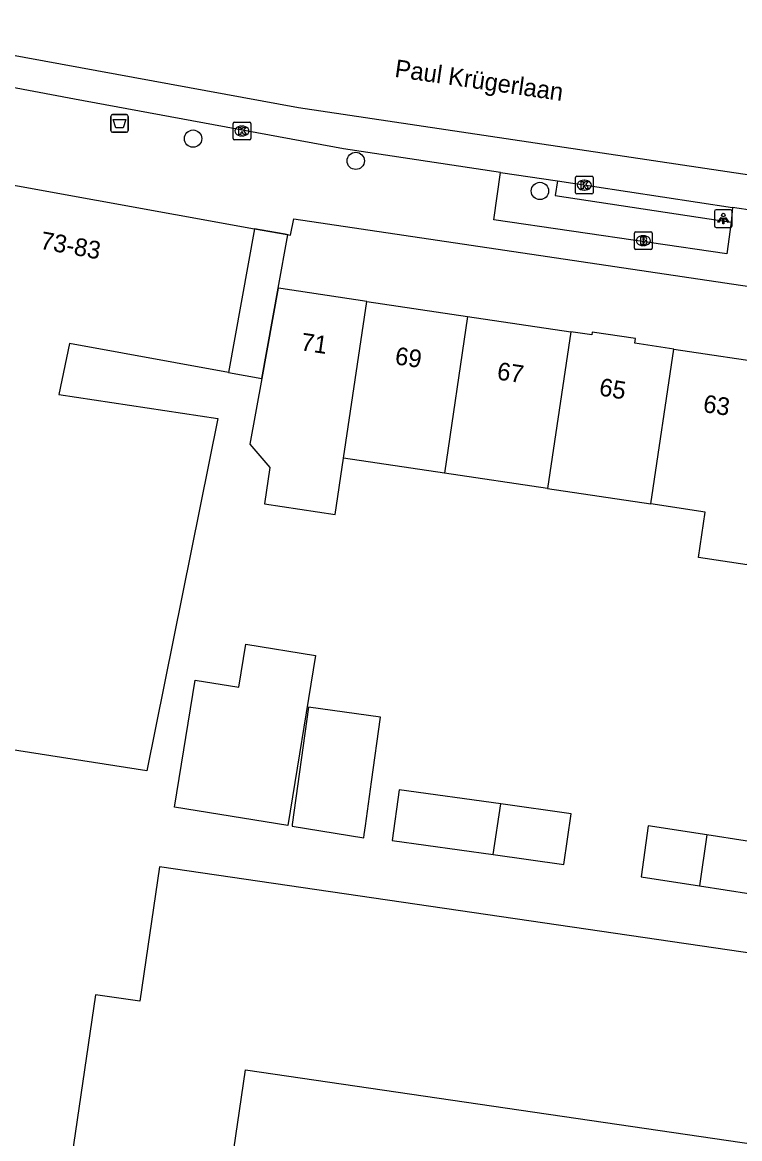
# Model space of a CAD drawing. Extents: x 163010 to 163853, y 382793 to 383982.
# Drawn here: x 163420.1 to 163460.7, y 383379.3 to 383442.4 of the extents above; entities that cross this region are included whole.
import ezdxf

# ---------------------------------------------------------------- set-up
doc = ezdxf.new("R2010")
doc.units = 0
for name, color, linetype in [('IMGEO_Afvalbak', 7, 'Continuous'), ('IMGEO_Boom', 7, 'Continuous'), ('IMGEO_Brandkraan', 7, 'Continuous'), ('IMGEO_Kolk', 7, 'Continuous'), ('IMGEO_Lichtpunt', 7, 'Continuous'), ('IMGEO_Openbare_ruimte_label', 7, 'Continuous'), ('IMGEO_Pand', 7, 'Continuous'), ('IMGEO_Pand_nummerreeks', 7, 'Continuous'), ('IMGEO_Pand_overbouw', 7, 'Continuous'), ('IMGEO_Parkeervlak_gesloten', 7, 'Continuous'), ('IMGEO_Rijbaan_lokaal_gesloten', 7, 'Continuous'), ('IMGEO_Voetpad_open', 7, 'Continuous')]:
    doc.layers.add(name, color=color, linetype=linetype)

msp = doc.modelspace()

# ---------------------------------------------------------------- linework, layer by layer
at = {"layer": 'IMGEO_Afvalbak'}
for p, q in [((163425.151, 383436.246), (163425.151, 383437.046)), ((163425.151, 383437.046), (163425.151, 383436.246)), ((163425.251, 383437.146), (163426.041, 383437.146)), ((163426.041, 383437.146), (163425.251, 383437.146)), ((163426.141, 383437.046), (163426.141, 383436.246)), ((163426.141, 383436.246), (163426.141, 383437.046)), ((163426.041, 383436.146), (163425.251, 383436.146)), ((163425.251, 383436.146), (163426.041, 383436.146))]:
    msp.add_line(p, q, dxfattribs=at)
msp.add_lwpolyline([(163425.294, 383436.86), (163425.998, 383436.86), (163425.849, 383436.39), (163425.443, 383436.39), (163425.294, 383436.86)], dxfattribs=at)
for centre, start, end in [((163425.251, 383437.046), 90, 180), ((163425.251, 383437.046), 90, 180), ((163426.041, 383437.046), 0, 90), ((163426.041, 383437.046), 360, 90), ((163425.251, 383436.246), 180, 270), ((163425.251, 383436.246), 180, 270), ((163426.041, 383436.246), 270, 0), ((163426.041, 383436.246), 270, 0)]:
    msp.add_arc(centre, 0.1, start, end, dxfattribs=at)
at = {"layer": 'IMGEO_Boom'}
for centre in [(163429.805, 383435.786), (163439.006, 383434.531), (163449.424, 383432.827)]:
    msp.add_circle(centre, 0.489, dxfattribs=at)
at = {"layer": 'IMGEO_Brandkraan'}
for p, q in [((163454.84, 383430.519), (163455.692, 383430.519)), ((163454.765, 383429.593), (163454.765, 383430.445)), ((163455.253, 383430.299), (163455.278, 383430.299)), ((163455.766, 383430.445), (163455.766, 383429.593)), ((163455.692, 383429.519), (163454.84, 383429.519)), ((163455.276, 383429.739), (163455.251, 383429.739))]:
    msp.add_line(p, q, dxfattribs=at)
for points in [[(163454.84, 383430.519), (163455.692, 383430.519)], [(163454.765, 383429.593), (163454.765, 383430.445)], [(163455.113, 383430.219), (163455.113, 383429.819), (163455.326, 383429.819)], [(163455.344, 383430.219), (163455.113, 383430.219)], [(163455.292, 383430.138), (163455.238, 383430.138), (163455.238, 383430.062)], [(163455.238, 383430.062), (163455.291, 383430.062)], [(163455.3, 383429.986), (163455.238, 383429.986), (163455.238, 383429.905)], [(163455.238, 383429.905), (163455.3, 383429.905)], [(163455.766, 383430.445), (163455.766, 383429.593)], [(163455.692, 383429.519), (163454.84, 383429.519)]]:
    msp.add_lwpolyline(points, dxfattribs=at)
for centre, radius, start, end in [((163454.842, 383430.443), 0.0765, 91.55205, 178.44795), ((163454.842, 383430.443), 0.0765, 91.55205, 178.44795), ((163455.69, 383430.443), 0.0765, 1.55205, 88.44795), ((163455.69, 383430.443), 0.0765, 1.55205, 88.44795), ((163455.293, 383430.1), 0.0379, 267.82845, 90.93552), ((163455.301, 383429.945), 0.0404, 269.87594, 90.50774), ((163455.348, 383430.074), 0.145, 59.4692, 91.53667), ((163455.373, 383430.121), 0.0922, 285.51372, 58.15012), ((163455.378, 383429.929), 0.105, 301.31148, 78.98903), ((163454.842, 383429.595), 0.0765, 181.55205, 268.44795), ((163454.842, 383429.595), 0.0765, 181.55205, 268.44795), ((163455.332, 383430.07), 0.251, 268.66757, 293.53466), ((163455.69, 383429.595), 0.0765, 271.55205, 358.44795), ((163455.69, 383429.595), 0.0765, 271.55205, 358.44795)]:
    msp.add_arc(centre, radius, start, end, dxfattribs=at)
for centre, major_axis, ratio, start_param, end_param in [((163455.252, 383430.019), (-0.387, 0.002), 0.722429, 4.712389, 7.853982), ((163455.277, 383430.019), (-0.39, 0.002), 0.717154, 1.570796, 4.712389)]:
    msp.add_ellipse(centre, major_axis=major_axis, ratio=ratio, start_param=start_param, end_param=end_param, dxfattribs=at)
at = {"layer": 'IMGEO_Kolk'}
for p, q in [((163432.065, 383435.792), (163432.065, 383436.644)), ((163432.14, 383436.718), (163432.992, 383436.718)), ((163432.553, 383436.498), (163432.578, 383436.498)), ((163433.066, 383436.644), (163433.066, 383435.792)), ((163432.992, 383435.718), (163432.14, 383435.718)), ((163432.576, 383435.938), (163432.551, 383435.938)), ((163451.507, 383433.657), (163452.359, 383433.657)), ((163451.432, 383432.731), (163451.432, 383433.583)), ((163451.92, 383433.437), (163451.945, 383433.437)), ((163452.433, 383433.583), (163452.433, 383432.731)), ((163452.359, 383432.657), (163451.507, 383432.657)), ((163451.943, 383432.877), (163451.918, 383432.877))]:
    msp.add_line(p, q, dxfattribs=at)
for points in [[(163432.065, 383435.792), (163432.065, 383436.644)], [(163432.14, 383436.718), (163432.992, 383436.718)], [(163432.386, 383436.418), (163432.509, 383436.418), (163432.509, 383436.267), (163432.639, 383436.418), (163432.803, 383436.418), (163432.657, 383436.267), (163432.81, 383436.018), (163432.658, 383436.018), (163432.573, 383436.182), (163432.509, 383436.115), (163432.509, 383436.018), (163432.386, 383436.018), (163432.386, 383436.418)], [(163433.066, 383436.644), (163433.066, 383435.792)], [(163432.992, 383435.718), (163432.14, 383435.718)], [(163451.507, 383433.657), (163452.359, 383433.657)], [(163451.432, 383432.731), (163451.432, 383433.583)], [(163451.753, 383433.357), (163451.876, 383433.357), (163451.876, 383433.206), (163452.006, 383433.357), (163452.17, 383433.357), (163452.024, 383433.206), (163452.177, 383432.957), (163452.025, 383432.957), (163451.94, 383433.121), (163451.876, 383433.054), (163451.876, 383432.957), (163451.753, 383432.957), (163451.753, 383433.357)], [(163452.433, 383433.583), (163452.433, 383432.731)], [(163452.359, 383432.657), (163451.507, 383432.657)]]:
    msp.add_lwpolyline(points, dxfattribs=at)
for centre, start, end in [((163432.142, 383436.642), 91.55205, 178.44795), ((163432.142, 383436.642), 91.55205, 178.44795), ((163432.99, 383436.642), 1.55205, 88.44795), ((163432.99, 383436.642), 1.55205, 88.44795), ((163432.142, 383435.794), 181.55205, 268.44795), ((163432.142, 383435.794), 181.55205, 268.44795), ((163432.99, 383435.794), 271.55205, 358.44795), ((163432.99, 383435.794), 271.55205, 358.44795), ((163451.509, 383433.581), 91.55205, 178.44795), ((163451.509, 383433.581), 91.55205, 178.44795), ((163452.357, 383433.581), 1.55205, 88.44795), ((163452.357, 383433.581), 1.55205, 88.44795), ((163451.509, 383432.733), 181.55205, 268.44795), ((163451.509, 383432.733), 181.55205, 268.44795), ((163452.357, 383432.733), 271.55205, 358.44795), ((163452.357, 383432.733), 271.55205, 358.44795)]:
    msp.add_arc(centre, 0.0765, start, end, dxfattribs=at)
for centre, major_axis, ratio, start_param, end_param in [((163432.552, 383436.218), (-0.387, 0.002), 0.722429, 4.712389, 7.853982), ((163432.577, 383436.218), (-0.39, 0.002), 0.717154, 1.570796, 4.712389), ((163451.919, 383433.157), (-0.387, 0.002), 0.722429, 4.712389, 7.853982), ((163451.944, 383433.157), (-0.39, 0.002), 0.717154, 1.570796, 4.712389)]:
    msp.add_ellipse(centre, major_axis=major_axis, ratio=ratio, start_param=start_param, end_param=end_param, dxfattribs=at)
at = {"layer": 'IMGEO_Lichtpunt'}
for p, q in [((163460.197, 383431.762), (163459.389, 383431.762)), ((163460.197, 383431.762), (163459.389, 383431.762)), ((163459.295, 383431.667), (163459.295, 383430.86)), ((163459.295, 383431.667), (163459.295, 383430.86)), ((163460.291, 383430.86), (163460.291, 383431.667)), ((163460.291, 383430.86), (163460.291, 383431.667)), ((163459.389, 383430.766), (163460.197, 383430.766)), ((163459.389, 383430.766), (163460.197, 383430.766))]:
    msp.add_line(p, q, dxfattribs=at)
for points in [[(163459.669, 383431.331), (163459.708, 383431.303), (163459.52, 383431.041), (163459.482, 383431.068), (163459.669, 383431.331)], [(163459.771, 383431.283), (163459.818, 383431.283), (163459.818, 383430.961), (163459.771, 383430.961), (163459.771, 383431.283)], [(163459.881, 383431.303), (163459.919, 383431.33), (163460.106, 383431.068), (163460.067, 383431.04), (163459.881, 383431.303)]]:
    msp.add_lwpolyline(points, dxfattribs=at)
msp.add_circle((163459.794, 383431.465), 0.0994, dxfattribs=at)
for centre, start, end in [((163459.389, 383431.667), 90, 180), ((163459.389, 383431.667), 90, 180), ((163460.197, 383431.667), 0, 90), ((163460.197, 383431.667), 0, 90), ((163459.389, 383430.86), 180, 270), ((163459.389, 383430.86), 180, 270), ((163460.197, 383430.86), 270, 0), ((163460.197, 383430.86), 270, 360)]:
    msp.add_arc(centre, 0.0946, start, end, dxfattribs=at)
at = {"layer": 'IMGEO_Pand'}
for points in [[(163415.383, 383433.936), (163433.277, 383430.694)], [(163433.277, 383430.694), (163431.806, 383422.574), (163422.809, 383424.204), (163422.214, 383421.321), (163431.211, 383419.956), (163427.192, 383400.04), (163418.117, 383401.457), (163417.502, 383398.476), (163414.992, 383398.868), (163414.864, 383399.912)], [(163439.628, 383426.582), (163434.766, 383427.305), (163434.624, 383427.326), (163433.692, 383422.232), (163433.018, 383418.509), (163434.144, 383417.19), (163433.839, 383415.14), (163437.837, 383414.545), (163438.31, 383417.722)], [(163438.31, 383417.722), (163439.628, 383426.582)], [(163439.628, 383426.582), (163445.334, 383425.733)], [(163445.334, 383425.733), (163444.017, 383416.873)], [(163445.334, 383425.733), (163451.17, 383424.864)], [(163451.17, 383424.864), (163449.853, 383416.004)], [(163456.99, 383423.89), (163454.792, 383424.217), (163454.831, 383424.478), (163452.385, 383424.842), (163452.362, 383424.687), (163451.17, 383424.864)], [(163455.689, 383415.136), (163456.99, 383423.89)], [(163456.99, 383423.89), (163462.826, 383423.022)], [(163444.017, 383416.873), (163438.31, 383417.722)], [(163449.853, 383416.004), (163444.017, 383416.873)], [(163449.853, 383416.004), (163455.689, 383415.136)], [(163461.524, 383414.268), (163461.142, 383411.696), (163458.384, 383412.107), (163458.765, 383414.678), (163455.689, 383415.136)], [(163428.764, 383397.99), (163429.931, 383405.177), (163432.398, 383404.776), (163432.794, 383407.216), (163436.736, 383406.575), (163435.173, 383396.95), (163428.764, 383397.99)], [(163435.403, 383396.913), (163439.46, 383396.254), (163439.487, 383396.446), (163439.556, 383396.943), (163439.9, 383399.431), (163440.405, 383403.079), (163436.334, 383403.641), (163435.416, 383397.009), (163435.403, 383396.913)], [(163447.202, 383398.177), (163441.463, 383398.974), (163441.064, 383396.1), (163446.775, 383395.308)], [(163446.775, 383395.308), (163447.202, 383398.177)], [(163446.775, 383395.308), (163450.782, 383394.751), (163451.18, 383397.624), (163447.202, 383398.177)], [(163458.871, 383396.42), (163455.547, 383396.933), (163455.139, 383394.049), (163458.442, 383393.539)], [(163458.871, 383396.42), (163458.442, 383393.539)], [(163458.442, 383393.539), (163462.795, 383392.867), (163463.203, 383395.751), (163458.871, 383396.42)], [(163474.564, 383377.557), (163475.146, 383381.531), (163474.125, 383381.681), (163474.554, 383384.613), (163473.895, 383385.144), (163473.678, 383385.176), (163474.005, 383387.412), (163474.222, 383387.38), (163475.006, 383387.699), (163475.335, 383389.945), (163464.471, 383391.535), (163464.146, 383389.317), (163427.899, 383394.623), (163426.786, 383387.018), (163424.279, 383387.385), (163420.967, 383364.763)], [(163429.883, 383363.458), (163432.765, 383383.149), (163467.049, 383378.13)]]:
    msp.add_lwpolyline(points, dxfattribs=at)
at = {"layer": 'IMGEO_Pand_overbouw'}
msp.add_lwpolyline([(163434.624, 383427.326), (163435.162, 383430.352), (163435.008, 383430.38), (163433.277, 383430.694), (163431.806, 383422.574), (163433.692, 383422.232)], close=True, dxfattribs=at)
at = {"layer": 'IMGEO_Parkeervlak_gesloten'}
msp.add_lwpolyline([(163447.2, 383433.878), (163450.417, 383433.392)], dxfattribs=at)
at = {"layer": 'IMGEO_Rijbaan_lokaal_gesloten'}
msp.add_lwpolyline([(163489.302, 383429.542), (163435.77, 383437.524), (163418.179, 383440.744), (163402.391, 383443.872)], dxfattribs=at)
at = {"layer": 'IMGEO_Voetpad_open'}
for points in [[(163447.2, 383433.878), (163438.32, 383435.219), (163423.098, 383438.011), (163418.481, 383438.891)], [(163460.232, 383431.055), (163460.002, 383429.282), (163446.817, 383431.196), (163447.2, 383433.878)], [(163450.417, 383433.392), (163450.287, 383432.572), (163460.232, 383431.055)], [(163450.417, 383433.392), (163460.318, 383431.896)], [(163460.318, 383431.896), (163460.232, 383431.055)], [(163461.574, 383431.706), (163460.318, 383431.896)], [(163433.277, 383430.694), (163435.008, 383430.38), (163435.313, 383430.325), (163435.496, 383431.252), (163500, 383421.683), (163506.192, 383420.764)]]:
    msp.add_lwpolyline(points, dxfattribs=at)

# ---------------------------------------------------------------- texts
at = {"layer": 'IMGEO_Openbare_ruimte_label'}
msp.add_text('Paul Krügerlaan', height=1, rotation=351.78079, dxfattribs=at).set_placement((163441.169, 383439.284))
at = {"layer": 'IMGEO_Pand_nummerreeks'}
for s, rotation, p in [('73-83', 349.7326, (163421.112, 383429.564)), ('71', 351.53168, (163435.852, 383423.827)), ('69', 351.54342, (163441.182, 383423.034)), ('67', 351.53739, (163446.953, 383422.176)), ('65', 350.49652, (163452.724, 383421.278)), ('63', 351.53944, (163458.609, 383420.334))]:
    msp.add_text(s, height=1, rotation=rotation, dxfattribs=at).set_placement(p)

doc.saveas('drawing.dxf')
